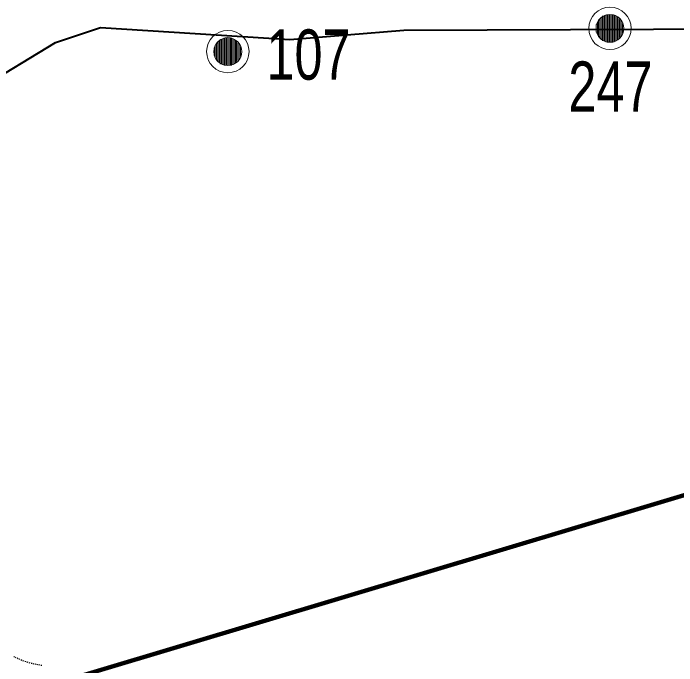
# Model space of a CAD drawing. Extents: x 553962 to 842807, y 8883888 to 9032388.
# Drawn here: x 697984 to 703268, y 8956482 to 8961682 of the extents above; entities that cross this region are included whole.
import ezdxf

# ---------------------------------------------------------------- set-up
doc = ezdxf.new("R2010")
doc.units = 0
doc.header["$LTSCALE"] = 160
for name, color, linetype, lineweight in [('15', 7, 'Continuous', 25), ('21', 7, 'Continuous', 25), ('27', 7, 'Continuous', 90), ('32', 7, 'Continuous', 13)]:
    doc.layers.add(name, color=color, linetype=linetype, lineweight=lineweight)

msp = doc.modelspace()

# ---------------------------------------------------------------- linework, layer by layer
at = {"layer": '15', "lineweight": 40}
msp.add_lwpolyline([(693487.4, 8962819.8), (696836.9, 8961144.8), (697384.1, 8960961.8), (697603.7, 8960973.6), (697714.4, 8961082.3), (698321.2, 8961447.4), (698679, 8961567.8), (700187.3, 8961472.5), (701093.5, 8961547), (704410.2, 8961560.7)], dxfattribs=at)
at = {"layer": '21'}
for p, q in [((697994.3, 8956551), (697987.6, 8956554.3)), ((698008.2, 8956544.3), (698001.2, 8956547.7)), ((698022.7, 8956537.6), (698015.4, 8956541)), ((698037.7, 8956530.8), (698030.1, 8956534.2)), ((698053.2, 8956524.3), (698045.4, 8956527.5)), ((698069.3, 8956518.1), (698061.2, 8956521.1)), ((698086, 8956512.4), (698077.6, 8956515.2)), ((698102.9, 8956507.2), (698094.4, 8956509.7)), ((698119.7, 8956502.6), (698111.4, 8956504.8)), ((698135.9, 8956498.6), (698127.9, 8956500.5)), ((698150.9, 8956495.1), (698143.5, 8956496.8)), ((698165.1, 8956492.1), (698158, 8956493.5)), ((698179.3, 8956489.1), (698172.1, 8956490.6)), ((698194.5, 8956486.1), (698186.7, 8956487.6)), ((698211.8, 8956482.6), (698202.9, 8956484.4))]:
    msp.add_line(p, q, dxfattribs=at)
at = {"layer": '27'}
msp.add_lwpolyline([(691582, 8951218.7), (697371.2, 8956056), (705081.2, 8958366.8), (713138.6, 8969695)], dxfattribs=at)
at = {"layer": '32'}
for p, q in [((702656, 8961641), (702656, 8961481)), ((702666, 8961651), (702666, 8961471)), ((702676, 8961661), (702676, 8961461)), ((702686, 8961661), (702686, 8961461)), ((702696, 8961661), (702696, 8961461)), ((702706, 8961671), (702706, 8961451)), ((702716, 8961671), (702716, 8961451)), ((702726, 8961671), (702726, 8961451)), ((702736, 8961671), (702736, 8961451)), ((702746, 8961671), (702746, 8961451)), ((702756, 8961671), (702756, 8961451)), ((702766, 8961671), (702766, 8961451)), ((702776, 8961661), (702776, 8961461)), ((702786, 8961661), (702786, 8961461)), ((702796, 8961651), (702796, 8961471)), ((702806, 8961641), (702806, 8961481)), ((702626, 8961591), (702626, 8961531)), ((702636, 8961611), (702636, 8961511)), ((702646, 8961631), (702646, 8961491)), ((702816, 8961631), (702816, 8961491)), ((702826, 8961621), (702826, 8961501)), ((702836, 8961601), (702836, 8961521)), ((699663, 8961486), (699663, 8961266)), ((699673, 8961486), (699673, 8961266)), ((699683, 8961486), (699683, 8961266)), ((699693, 8961486), (699693, 8961266)), ((699703, 8961486), (699703, 8961266)), ((699713, 8961486), (699713, 8961266)), ((699723, 8961486), (699723, 8961266)), ((699603, 8961446), (699603, 8961306)), ((699613, 8961456), (699613, 8961296)), ((699623, 8961466), (699623, 8961286)), ((699633, 8961476), (699633, 8961276)), ((699643, 8961476), (699643, 8961276)), ((699653, 8961476), (699653, 8961276)), ((699733, 8961476), (699733, 8961276)), ((699743, 8961476), (699743, 8961276)), ((699753, 8961466), (699753, 8961286)), ((699763, 8961456), (699763, 8961296)), ((699773, 8961446), (699773, 8961306)), ((699783, 8961436), (699783, 8961316)), ((699583, 8961406), (699583, 8961346)), ((699593, 8961426), (699593, 8961326)), ((699793, 8961416), (699793, 8961336))]:
    msp.add_line(p, q, dxfattribs=at)
for centre, radius in [((702736, 8961561), 168.7), ((702736, 8961561), 111), ((699693, 8961376), 168.7), ((699693, 8961376), 111)]:
    msp.add_circle(centre, radius, dxfattribs=at)

# ---------------------------------------------------------------- texts
at = {"layer": '32', "width": 0.75}
for s, p in [('107', (700000.8, 8961152.3)), ('247', (702404.8, 8960897.3))]:
    msp.add_text(s, height=400, dxfattribs=at).set_placement(p)

doc.saveas('drawing.dxf')
